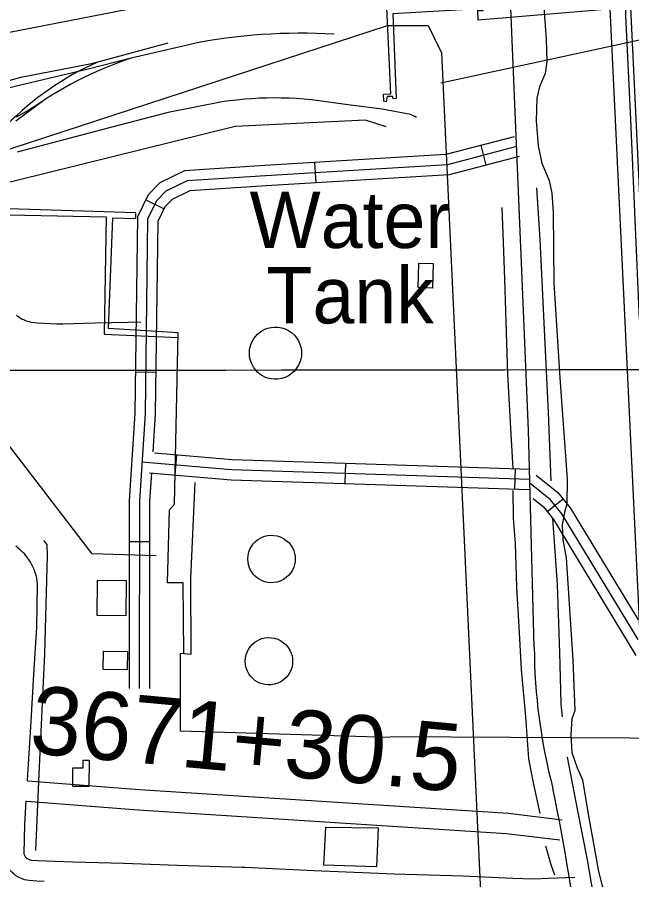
# Model space of a CAD drawing. Extents: x 3313447 to 3351316, y 703786 to 729172.
# Drawn here: x 3321377 to 3322283, y 720543 to 721813 of the extents above; entities that cross this region are included whole.
import ezdxf

# ---------------------------------------------------------------- set-up
doc = ezdxf.new("R2010")
doc.units = 0
for name, color, linetype in [('V-BLDG-OTLN', 7, 'Continuous'), ('V-DOMW-IDEN', 7, 'Continuous'), ('V-DOMW-TANK', 7, 'Continuous'), ('V-DTCH-CNTR', 7, 'Continuous'), ('V-FLOD-BASE', 7, 'Continuous'), ('V-GRID-MAJR', 7, 'Continuous'), ('V-LEVE-TOET', 7, 'Continuous'), ('V-RAIL-TRAK', 7, 'Continuous'), ('V-ROAD-CNTR', 7, 'Continuous'), ('V-SITE-OTLN', 7, 'Continuous'), ('V-SURV-IDEN', 7, 'Continuous'), ('V-SURV-LINE', 7, 'Continuous'), ('V-TOPO-SHOR', 7, 'Continuous'), ('V-UTIL-LINE', 7, 'Continuous')]:
    doc.layers.add(name, color=color, linetype=linetype)

msp = doc.modelspace()

# ---------------------------------------------------------------- linework, layer by layer
at = {"layer": 'V-BLDG-OTLN'}
for points in [[(3321967.949, 721415.132), (3321969.184, 721451.269), (3321990.3340000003, 721450.546), (3321989.099, 721414.407)], [(3321494.9450000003, 720932.056), (3321495.461, 720984.176), (3321537.605, 720983.758), (3321537.074, 720931.64)], [(3321539.251, 720852.049), (3321503.8680000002, 720852.52), (3321504.228, 720879.541), (3321539.61, 720879.068)], [(3321482.878, 720680.615), (3321458.91, 720680.679), (3321458.982, 720708.069), (3321474.5670000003, 720708.03), (3321474.6, 720719.441), (3321482.9760000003, 720719.421)], [(3321906.409, 720561.9990000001), (3321829.119, 720564.665), (3321831.732, 720620.574), (3321909.026, 720619.552)]]:
    msp.add_lwpolyline(points, close=True, dxfattribs=at)
at = {"layer": 'V-DOMW-TANK'}
for points in [[(3321796.148, 721318.665), (3321795.909, 721314.381), (3321795.137, 721309.902), (3321793.756, 721305.312), (3321791.7120000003, 721300.733), (3321788.974, 721296.295), (3321785.554, 721292.158), (3321781.503, 721288.47), (3321776.9220000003, 721285.363), (3321771.941, 721282.946), (3321766.719, 721281.285), (3321761.424, 721280.392), (3321756.214, 721280.2390000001), (3321751.225, 721280.761), (3321746.56, 721281.857), (3321742.296, 721283.427), (3321738.466, 721285.363), (3321734.876, 721287.712), (3321731.384, 721290.62), (3321728.099, 721294.11), (3321725.156, 721298.171), (3321722.684, 721302.759), (3321720.811, 721307.79), (3321719.637, 721313.1460000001), (3321719.24, 721318.665), (3321719.637, 721324.187), (3321720.811, 721329.5380000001), (3321722.684, 721334.5700000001), (3321725.156, 721339.16), (3321728.099, 721343.221), (3321731.384, 721346.709), (3321734.876, 721349.6190000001), (3321738.466, 721351.968), (3321742.296, 721353.9010000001), (3321746.56, 721355.4720000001), (3321751.225, 721356.572), (3321756.214, 721357.0920000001), (3321761.424, 721356.938), (3321766.719, 721356.045), (3321771.941, 721354.382), (3321776.9220000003, 721351.968), (3321781.503, 721348.861), (3321785.554, 721345.171), (3321788.974, 721341.032), (3321791.7120000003, 721336.598), (3321793.756, 721332.0160000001), (3321795.137, 721327.431), (3321795.909, 721322.9500000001)], [(3321786.869, 721015.4670000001), (3321786.6520000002, 721011.578), (3321785.949, 721007.511), (3321784.698, 721003.345), (3321782.84, 720999.188), (3321780.356, 720995.161), (3321777.251, 720991.405), (3321773.575, 720988.055), (3321769.416, 720985.235), (3321764.894, 720983.041), (3321760.153, 720981.534), (3321755.346, 720980.723), (3321750.619, 720980.584), (3321746.0870000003, 720981.055), (3321741.856, 720982.052), (3321737.981, 720983.479), (3321734.506, 720985.235), (3321731.245, 720987.367), (3321728.075, 720990.011), (3321725.095, 720993.177), (3321722.4220000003, 720996.863), (3321720.178, 721001.029), (3321718.4760000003, 721005.596), (3321717.413, 721010.454), (3321717.0500000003, 721015.4670000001), (3321717.413, 721020.481), (3321718.4760000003, 721025.339), (3321720.178, 721029.906), (3321722.4220000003, 721034.071), (3321725.095, 721037.758), (3321728.075, 721040.926), (3321731.245, 721043.566), (3321734.506, 721045.7000000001), (3321737.981, 721047.455), (3321741.856, 721048.88), (3321746.0870000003, 721049.88), (3321750.619, 721050.351), (3321755.346, 721050.211), (3321760.153, 721049.4), (3321764.894, 721047.889), (3321769.416, 721045.7000000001), (3321773.575, 721042.88), (3321777.251, 721039.529), (3321780.356, 721035.7710000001), (3321782.84, 721031.747), (3321784.698, 721027.587), (3321785.949, 721023.424), (3321786.6520000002, 721019.356)], [(3321783.053, 720864.8200000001), (3321782.836, 720860.933), (3321782.136, 720856.866), (3321780.883, 720852.7000000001), (3321779.0270000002, 720848.5430000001), (3321776.541, 720844.517), (3321773.436, 720840.76), (3321769.7600000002, 720837.41), (3321765.6, 720834.59), (3321761.078, 720832.3960000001), (3321756.3370000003, 720830.885), (3321751.5330000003, 720830.078), (3321746.802, 720829.939), (3321742.274, 720830.408), (3321738.04, 720831.407), (3321734.168, 720832.835), (3321730.69, 720834.59), (3321727.432, 720836.7220000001), (3321724.259, 720839.3640000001), (3321721.2800000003, 720842.532), (3321718.607, 720846.218), (3321716.362, 720850.382), (3321714.66, 720854.949), (3321713.598, 720859.809), (3321713.235, 720864.8200000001), (3321713.598, 720869.836), (3321714.66, 720874.692), (3321716.362, 720879.261), (3321718.607, 720883.426), (3321721.2800000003, 720887.113), (3321724.259, 720890.281), (3321727.432, 720892.921), (3321730.69, 720895.055), (3321734.168, 720896.81), (3321738.04, 720898.236), (3321742.274, 720899.237), (3321746.802, 720899.706), (3321751.5330000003, 720899.567), (3321756.3370000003, 720898.756), (3321761.078, 720897.246), (3321765.6, 720895.055), (3321769.7600000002, 720892.235), (3321773.436, 720888.884), (3321776.541, 720885.126), (3321779.0270000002, 720881.1020000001), (3321780.883, 720876.942), (3321782.136, 720872.779), (3321782.836, 720868.712)]]:
    msp.add_lwpolyline(points, close=True, dxfattribs=at)
at = {"layer": 'V-DTCH-CNTR'}
msp.add_lwpolyline([(3321376.269, 721374.49), (3321378.631, 721372.5970000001), (3321381.113, 721370.871), (3321383.7060000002, 721369.317), (3321386.399, 721367.942), (3321389.178, 721366.752), (3321392.0330000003, 721365.755), (3321394.947, 721364.952), (3321397.911, 721364.35), (3321407.198, 721363.308), (3321416.5130000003, 721362.529), (3321425.843, 721362.017), (3321435.186, 721361.772), (3321444.531, 721361.794), (3321491.508, 721363.064), (3321540.574, 721363.981), (3321559.367, 721364.629)], dxfattribs=at)
at = {"layer": 'V-FLOD-BASE'}
msp.add_lwpolyline([(3322294.001, 721368.077), (3322281.154, 721662.838), (3322274.065, 721816.004), (3322269.683, 721963.0380000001), (3322263.86, 722080.126), (3322259.428, 722208.104), (3322252.33, 722357.868), (3322244.001, 722557.322), (3322234.471, 722819.4010000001), (3322223.4590000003, 723034.519), (3322212.474, 723259.846), (3322203.5300000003, 723485.169), (3322191.355, 723776.523), (3322185.643, 723936.493), (3322185.2600000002, 724050.845), (3322186.147, 724129.799), (3322189.0300000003, 724191.733), (3322188.774, 724355.0920000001), (3322190.061, 724588.555), (3322195.643, 724640.951), (3322197.083, 724671.577), (3322196.512, 724713.098), (3322192.508, 724744.421), (3322195.066, 724942.485)], dxfattribs=at)
at = {"layer": 'V-GRID-MAJR'}
msp.add_spline([(3317583.083, 721289.311), (3322833.044, 721295.0380000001), (3328083.005, 721301.528), (3333332.965, 721308.783), (3338582.924, 721316.8), (3343832.882, 721325.582), (3349082.838, 721335.127), (3349082.839, 721335.127)], degree=3, dxfattribs=at)
at = {"layer": 'V-LEVE-TOET'}
msp.add_lwpolyline([(3322151.472, 721854.054), (3322156.6350000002, 721781.1900000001), (3322157.8540000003, 721748.024), (3322155.198, 721730.408), (3322146.79, 721710.583), (3322142.961, 721694.144), (3322141.9590000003, 721660.853), (3322144.9960000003, 721623.637), (3322150.284, 721598.295), (3322161.186, 721573.0700000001), (3322164.921, 721553.9990000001), (3322167.068, 721525.9230000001), (3322168.059, 721421.631), (3322176.5700000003, 721282.238), (3322187.667, 721132.92), (3322187.0500000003, 721096.382), (3322183.8880000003, 721084.384), (3322180.185, 721065.6020000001), (3322181.17, 721043.676), (3322186.323, 721017.042), (3322195.848, 720866.684), (3322198.789, 720792.5530000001), (3322194.5810000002, 720780.037), (3322192.954, 720757.073), (3322194.452, 720730.447), (3322202.222, 720707.982), (3322210.006, 720690.214), (3322218.7490000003, 720639.557), (3322233.667, 720555.478), (3322257.438, 720462.503)], dxfattribs=at)
at = {"layer": 'V-RAIL-TRAK'}
for points in [[(3321844.418, 721788.1780000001), (3321831.069, 721788.87), (3321817.7120000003, 721789.3470000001), (3321804.346, 721789.609), (3321790.9790000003, 721789.658), (3321777.614, 721789.49), (3321764.251, 721789.107), (3321750.896, 721788.509), (3321737.553, 721787.698), (3321724.225, 721786.67), (3321710.915, 721785.429), (3321697.625, 721783.973), (3321684.36, 721782.306), (3321671.126, 721780.424), (3321657.923, 721778.329), (3321644.756, 721776.0210000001), (3321544.879, 721753.042), (3321479.878, 721736.312), (3321377.887, 721712.283), (3321283.29, 721688.235)], [(3321544.879, 721753.042), (3321534.703, 721749.534), (3321524.594, 721745.829), (3321514.559, 721741.93), (3321504.599, 721737.838), (3321494.722, 721733.555), (3321484.926, 721729.085), (3321475.221, 721724.425), (3321465.607, 721719.582), (3321456.086, 721714.552), (3321446.665, 721709.3420000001), (3321437.347, 721703.952), (3321428.1350000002, 721698.381), (3321419.0300000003, 721692.636), (3321410.557, 721686.935), (3321401.972, 721681.407), (3321393.274, 721676.056), (3321384.47, 721670.88), (3321375.563, 721665.887)], [(3321419.0300000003, 721692.636), (3321375.11, 721660.006)]]:
    msp.add_lwpolyline(points, dxfattribs=at)
at = {"layer": 'V-ROAD-CNTR'}
for p, q in [((3322068.4678256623, 721595.596781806), (3322060.8768408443, 721624.620723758)), ((3321817.7353271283, 721569.3738342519), (3321815.9223307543, 721599.3187743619)), ((3321593.38977582, 721531.2179105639), (3321566.441829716, 721544.4018841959)), ((3321581.308799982, 721290.109392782), (3321551.3108599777, 721290.497392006)), ((3321612.0307385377, 721169.1206347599), (3321609.5117435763, 721139.2266945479)), ((3321860.878240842, 721156.7756594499), (3321859.901242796, 721126.7917194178)), ((3322110.744741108, 721148.638675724), (3322109.76874306, 721118.6547356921)), ((3322181.7245991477, 721103.697765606), (3322158.347645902, 721084.8948032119)), ((3321572.1838182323, 721040.564891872), (3321542.1838782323, 721040.58589183))]:
    msp.add_line(p, q, dxfattribs=at)
for points in [[(3322139.070684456, 720885.8452013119), (3322130.701701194, 721205.0505628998), (3322096.505769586, 722014.0469449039), (3322053.994854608, 723027.223918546), (3322033.001896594, 723634.1617046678), (3322026.56390947, 723817.17533864)], [(3321599.017764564, 721774.9144231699), (3321486.4609896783, 721744.793483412), (3321382.659197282, 721724.407524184), (3321193.099576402, 721673.40962618), (3320900.4761616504, 721603.2987664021), (3320354.97225266, 721469.442034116), (3319853.704255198, 721345.2962824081), (3319482.2569980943, 721260.223452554), (3319347.642267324, 721225.1355227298), (3319071.498819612, 721155.4696620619), (3318801.6813592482, 721085.8358013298), (3318597.173768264, 721038.4098961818), (3318497.648967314, 721012.8879472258), (3318053.893854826, 720830.5203119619), (3317615.848730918, 720718.779535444), (3317581.334799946, 720710.5405519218)], [(3321965.432, 721665.49), (3321963.3370000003, 721666.8420000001), (3321961.137, 721668.015), (3321958.85, 721669.004), (3321956.488, 721669.8030000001), (3321914.754, 721677.915), (3321868.492, 721683.951), (3321810.751, 721691.756), (3321799.802, 721692.7220000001), (3321788.835, 721693.468), (3321777.856, 721693.988), (3321766.866, 721694.285), (3321755.876, 721694.359), (3321744.8850000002, 721694.207), (3321733.899, 721693.834), (3321722.924, 721693.236), (3321711.963, 721692.415), (3321701.021, 721691.373), (3321690.103, 721690.105), (3321679.2120000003, 721688.618), (3321599.487, 721672.8200000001), (3321514.8740000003, 721650.769), (3321377.3340000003, 721614.589)], [(3322109.2487441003, 721637.273698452), (3322008.78394503, 721610.99475101), (3321742.072478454, 721594.8477833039), (3321623.8007149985, 721587.248798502), (3321587.441787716, 721569.5198339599), (3321569.951822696, 721551.575869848), (3321554.2718540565, 721519.526933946), (3321550.530861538, 721230.177512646), (3321542.2258781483, 721100.9357711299), (3321542.03487853, 720824.9723230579)], [(3322113.0447365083, 721622.7617274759), (3322011.157940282, 721596.110780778), (3321743.006476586, 721579.876813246), (3321627.715707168, 721572.4698280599), (3321596.361769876, 721557.1808586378), (3321582.3697978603, 721542.8258873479), (3321569.226824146, 721515.9629410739), (3321565.52483155, 721229.5995138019), (3321557.2258481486, 721100.448772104), (3321557.03484853, 720824.962323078)], [(3322116.840728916, 721608.2497565), (3322013.531935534, 721581.2268105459), (3321743.9404747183, 721564.9058431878), (3321631.630699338, 721557.6908576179), (3321605.281752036, 721544.841883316), (3321594.7877730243, 721534.0759048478), (3321584.1817942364, 721512.3989482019), (3321580.5188015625, 721229.0215149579), (3321576.930808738, 721173.1886266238)], [(3321579.4488037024, 721171.8666292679), (3321694.047574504, 721162.207648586), (3322133.080696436, 721147.9116771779)], [(3321560.947840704, 721158.372656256), (3321693.172576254, 721147.2286785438), (3322132.5926974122, 721132.919707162)], [(3321574.933812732, 721142.108688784), (3321572.2258181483, 721099.961773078), (3321572.03481853, 720824.952323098)], [(3321572.247818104, 721142.3666882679), (3321692.2975780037, 721132.2497085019), (3322132.1046983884, 721117.9277371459)], [(3322142.144678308, 721138.98569503), (3322173.8996147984, 721113.4267461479), (3322192.08357843, 721090.8177913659), (3322291.9883786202, 720926.0711208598)], [(3322292.180378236, 720896.8261793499), (3322179.772603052, 721082.19080862), (3322163.22863614, 721102.759767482), (3322132.739697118, 721127.3007184)], [(3322137.352687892, 721104.3327643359), (3322152.557657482, 721092.092788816), (3322167.4616276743, 721073.5638258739), (3322288.8823848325, 720873.3372263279)], [(3321392.3566170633, 720688.3429756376), (3321392.447142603, 720689.822895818), (3321397.891942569, 720776.1334287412), (3321401.9038101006, 720846.0949959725), (3321405.924449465, 720914.5683721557), (3321407.1528616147, 720977.758138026), (3321406.6152720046, 720982.6872064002), (3321405.873344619, 720987.0613304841), (3321404.8755645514, 720991.3900455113), (3321403.621546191, 720995.6454643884), (3321402.1249104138, 720999.8173366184), (3321400.3819744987, 721003.8979306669), (3321398.402123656, 721007.8688744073), (3321396.193193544, 721011.712337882), (3321393.760872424, 721015.4232508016), (3321391.111490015, 721018.9861702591), (3321388.2585820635, 721022.383917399), (3321385.2112935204, 721025.605978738), (3321381.9808591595, 721028.6441104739), (3321378.57428082, 721031.4875044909), (3321375.0071688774, 721034.1262927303)], [(3321392.764149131, 720688.6428311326), (3321557.546847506, 720675.83662133), (3322100.971760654, 720641.1016907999), (3322180.2926020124, 720631.5107099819)], [(3321416.866038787, 720540.6497573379), (3321406.261176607, 720541.0337692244), (3321394.9922221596, 720541.8142514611), (3321391.455433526, 720542.3382201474), (3321387.9017979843, 720543.1807706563), (3321384.440553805, 720544.3303759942), (3321381.093674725, 720545.7689604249), (3321377.8778780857, 720547.4964801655), (3321374.829529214, 720549.4904662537), (3321371.9651931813, 720551.7379160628), (3321369.297970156, 720554.2297047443), (3321366.8580109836, 720556.9430138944), (3321364.6598030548, 720559.8573870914), (3321362.727696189, 720562.9453493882), (3321361.067432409, 720566.1807748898), (3321359.685502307, 720569.5648714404), (3321358.6062053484, 720573.0493258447), (3321357.82871005, 720576.6084577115), (3321357.2955400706, 720580.7391965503), (3321358.4900771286, 720626.0015168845), (3321360.7088298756, 720662.3104891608)], [(3322199.0223357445, 720546.6719875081), (3322159.675046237, 720545.0319751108), (3322138.248987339, 720544.0693465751), (3322107.6443553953, 720544.8277191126), (3322034.2725886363, 720548.4957577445), (3321932.6060778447, 720551.5478444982), (3321897.626201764, 720552.9715833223), (3321814.0791204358, 720556.3741204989), (3321712.3628154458, 720561.002587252), (3321708.5904017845, 720561.1732195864), (3321613.1990742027, 720564.2080115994), (3321533.828239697, 720567.2006643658), (3321459.3571513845, 720569.1339781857), (3321432.8339046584, 720570.0912081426), (3321407.840823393, 720570.9962307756), (3321398.2317778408, 720571.661748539), (3321397.124566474, 720571.8257798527), (3321396.106202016, 720572.0672293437), (3321395.1114461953, 720572.3976240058), (3321394.140325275, 720572.8150395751), (3321393.2161219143, 720573.3115198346), (3321392.3324707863, 720573.8895337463), (3321391.500806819, 720574.5420839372), (3321390.732029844, 720575.2602952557), (3321390.0299890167, 720576.0409861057), (3321389.3981969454, 720576.8786129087), (3321388.836303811, 720577.7766506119), (3321388.350567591, 720578.7232251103), (3321387.954497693, 720579.6931285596), (3321387.6417946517, 720580.7026741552), (3321387.4152899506, 720581.7395422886), (3321387.3464599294, 720582.2728034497), (3321388.4659228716, 720624.6904831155), (3321390.5854060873, 720659.3749505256)], [(3321390.6593682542, 720658.7158368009), (3321555.426851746, 720645.9106811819), (3322098.2117661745, 720611.217750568), (3322176.6906092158, 720601.7267695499)]]:
    msp.add_lwpolyline(points, dxfattribs=at)
for centre, radius, start, end in [((3321675.579507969, 721345.1257904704), 440.5884812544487, 114.14058874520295, 135.43627763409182), ((3322964.916987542, 720889.2549615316), 825.8533421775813, 180.23657220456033, 194.85043331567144), ((3318806.5792094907, 719993.3271725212), 3429.0354820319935, 7.117430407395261, 11.510652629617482)]:
    msp.add_arc(centre, radius, start, end, dxfattribs=at)
at = {"layer": 'V-SITE-OTLN'}
msp.add_lwpolyline([(3322017.001, 719673.736), (3320119.971, 719808.487), (3319440.938, 719820.238), (3319430.9790000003, 719830.251), (3319553.977, 721048.247), (3319573.9760000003, 721058.182), (3321043.134, 721513.729), (3321922.666, 721801.0430000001), (3321982.5840000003, 721800.887), (3322002.452, 721760.892), (3322097.018, 719723.46)], close=True, dxfattribs=at)
at = {"layer": 'V-SURV-LINE'}
for points in [[(3322306.6522840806, 720667.898217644), (3322247.308122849, 721898.2943595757)], [(3322277.2737087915, 721899.7309301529), (3322336.617862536, 720669.3349434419)]]:
    msp.add_lwpolyline(points, dxfattribs=at)
at = {"layer": 'V-TOPO-SHOR'}
for points in [[(3322163.977, 721130.432), (3322159.955, 721231.392), (3322154.575, 721343.006), (3322148.032, 721486.014), (3322142.836, 721561.81)], [(3322108.0160000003, 721148.8960000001), (3322104.0810000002, 721216.3470000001), (3322100.293, 721287.523), (3322097.6040000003, 721364.475), (3322095.599, 721427.336), (3322093.573, 721481.528), (3322091.9, 721532.829)], [(3322147.782, 720640.525), (3322138.107, 720685.952), (3322131.3340000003, 720721.01), (3322126.437, 720783.158), (3322120.115, 720852.895), (3322117.029, 720915.758), (3322113.568, 720973.9280000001), (3322111.204, 721038.235), (3322108.413, 721075.814), (3322107.932, 721116.18)], [(3322180.501, 720783.007), (3322178.752, 720801.681), (3322178.254, 720822.978), (3322177.011, 720877.0530000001), (3322173.2630000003, 720978.013), (3322166.603, 721075.523)], [(3321404.536, 720586.083), (3321409.7090000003, 720698.9450000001), (3321418.04, 720875.873), (3321422.038, 721020.54), (3321421.293, 721036.758), (3321416.429, 721042.753)], [(3322269.562, 719751.833), (3322261.579, 719926.511), (3322253.344, 720131.2000000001), (3322245.879, 720238.255), (3322243.397, 720294.268), (3322242.5100000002, 720325.801), (3322240.8200000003, 720367.568), (3322238.316, 720415.008), (3322236.583, 720439.905), (3322234.164, 720466.74), (3322231.049, 720491.916), (3322226.144, 720520.693), (3322217.5670000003, 720572.573), (3322203.096, 720644.382), (3322187.951, 720723.523)], [(3322169.501, 720549.9180000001), (3322163.803, 720565.231), (3322156.0270000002, 720592.569)]]:
    msp.add_lwpolyline(points, dxfattribs=at)
at = {"layer": 'V-UTIL-LINE'}
for p, q in [((3320012.086, 721527.4940000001), (3327138.821, 722916.384)), ((3322001.546, 721716.8520000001), (3325331.177, 722435.628)), ((3321505.541, 721346.5430000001), (3321614.126, 721341.476))]:
    msp.add_line(p, q, dxfattribs=at)
for points in [[(3322255.994, 721825.42), (3322056.664, 721808.76), (3322056.015, 721823.192), (3322063.574, 721823.172), (3322064.338, 721853.406), (3322046.465, 721850.703), (3322049.8340000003, 721825.2710000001), (3321930.931, 721818.019), (3321935.418, 721693.625), (3321931.294, 721692.9500000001), (3321930.616, 721696.386), (3321922.369, 721696.409), (3321920.9760000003, 721688.854), (3321917.541, 721689.55), (3321916.882, 721699.858), (3321927.878, 721700.517), (3321922.022, 721827.6630000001), (3322037.485, 721832.175), (3322036.878, 721863.786), (3322069.179, 721865.078), (3322069.075, 721824.532), (3322254.6520000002, 721838.481)], [(3321920.64, 721651.838), (3321890.461, 721661.582), (3321698.3340000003, 721652.416), (3321238.926, 721538.832)], [(3321622.722, 720876.252), (3321621.784, 720980.16), (3321598.828, 720980.2170000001), (3321601.525, 721087.7390000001), (3321608.795, 721096.179), (3321614.284, 721348.677), (3321511.603, 721354.985), (3321518.069, 721518.073), (3321551.896, 721516.777), (3321551.916, 721525.235), (3321254.727, 721534.463), (3321236.768, 721597.337), (3321224.6720000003, 721592.534), (3321243.827, 721524.827), (3321508.406, 721519.306), (3321505.541, 721346.5430000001)], [(3321581.878, 721020.182), (3321487.648, 721022.8420000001), (3321221.537, 721369.077), (3321266.23, 721365.337), (3321271.5100000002, 721524.25)], [(3322887.247, 720655.855), (3322866.71, 720657.116), (3322865.745, 720750.149), (3322584.2430000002, 720753.297), (3322325.683, 720750.345), (3322279.775, 720751.672), (3321929.406, 720753.79), (3321924.5700000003, 720752.594), (3321617.7120000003, 720761.849), (3321618.011, 720876.627), (3321633.715, 720875.378), (3321632.796, 720986.533), (3321639.204, 721127.876)]]:
    msp.add_lwpolyline(points, dxfattribs=at)

# ---------------------------------------------------------------- texts
at = {"layer": 'V-DOMW-IDEN'}
for s, rotation, p in [('Water', 0.012082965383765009, (3321719.653092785, 721473.3727947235)), ('Tank', 0.012082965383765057, (3321744.4636658, 721362.3434007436))]:
    msp.add_text(s, height=82.999832, rotation=rotation, dxfattribs=at).set_placement(p)
at = {"layer": 'V-SURV-IDEN'}
msp.add_text('3671+30.5', height=100.00000000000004, rotation=354.7716913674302, dxfattribs=at).set_placement((3321393.742093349, 720730.0542155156))

doc.saveas('drawing.dxf')
